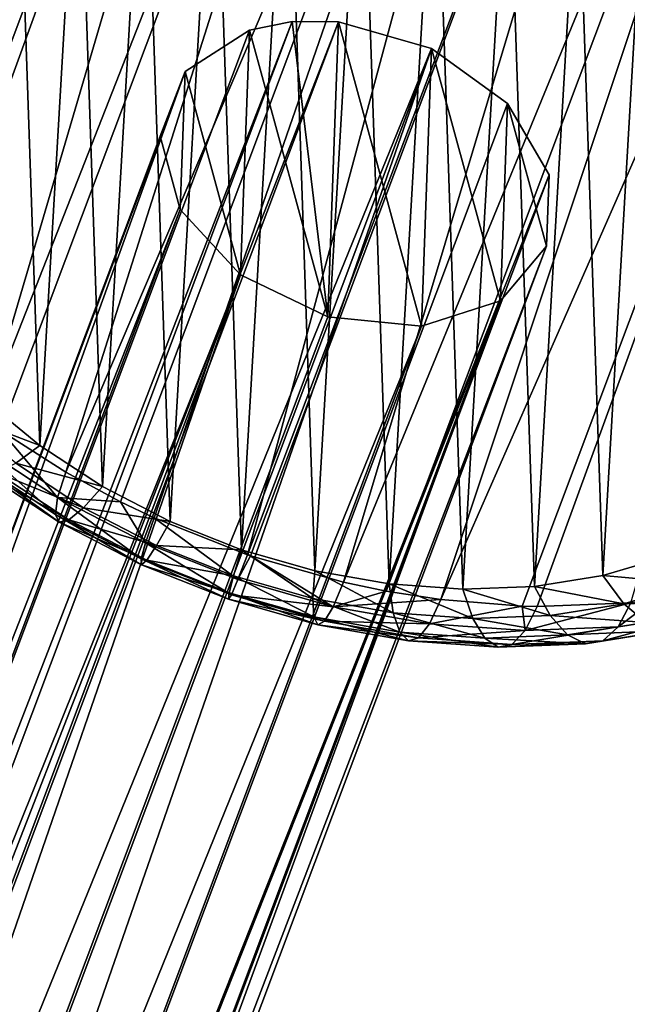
# Model space of a CAD drawing. Header units: millimetres. Extents: x 0 to 1220, y 0 to 506.
# Tile 277 of 308: x 1008 to 1026, y 385 to 414. Entities that reach past the tile are written whole.
import ezdxf

# ---------------------------------------------------------------- set-up
doc = ezdxf.new("R2010")
doc.units = ezdxf.units.MM
doc.header["$LTSCALE"] = 25.4
doc.layers.get('0').update_dxf_attribs({"true_color": 0xff5454})

# ---------------------------------------------------------------- blocks, each defined once
blk = doc.blocks.new('TWIG-VI-9138.STL')
at = {"color": 0}
mesh = blk.add_polyface(dxfattribs=at)
corners = [(440.333, 467.552, 618.658), (425.356, 429.623, 574.61), (425.59, 428.295, 575.744)]
mesh.append_faces([[corners[k] for k in face] for face in [(0, 1, 2)]], dxfattribs={"color": 0})
mesh = blk.add_polyface(dxfattribs=at)
corners = [(440.333, 467.552, 618.658), (425.59, 428.295, 575.744), (425.83, 427.384, 576.495)]
mesh.append_faces([[corners[k] for k in face] for face in [(0, 1, 2)]], dxfattribs={"color": 0})
mesh = blk.add_polyface(dxfattribs=at)
corners = [(440.333, 467.552, 618.658), (425.83, 427.384, 576.495), (441.437, 464.406, 621.156)]
mesh.append_faces([[corners[k] for k in face] for face in [(0, 1, 2)]], dxfattribs={"color": 0})
mesh = blk.add_polyface(dxfattribs=at)
corners = [(441.437, 464.406, 621.156), (425.83, 427.384, 576.495), (426.694, 425.15, 578.242)]
mesh.append_faces([[corners[k] for k in face] for face in [(0, 1, 2)]], dxfattribs={"color": 0})
mesh = blk.add_polyface(dxfattribs=at)
corners = [(441.437, 464.406, 621.156), (426.694, 425.15, 578.242), (427.93, 422.964, 579.817)]
mesh.append_faces([[corners[k] for k in face] for face in [(0, 1, 2)]], dxfattribs={"color": 0})
mesh = blk.add_polyface(dxfattribs=at)
corners = [(441.437, 464.406, 621.156), (427.93, 422.964, 579.817), (443.277, 461.355, 623.314)]
mesh.append_faces([[corners[k] for k in face] for face in [(0, 1, 2)]], dxfattribs={"color": 0})
mesh = blk.add_polyface(dxfattribs=at)
corners = [(443.277, 461.355, 623.314), (427.93, 422.964, 579.817), (428.534, 422.099, 580.401)]
mesh.append_faces([[corners[k] for k in face] for face in [(0, 1, 2)]], dxfattribs={"color": 0})
mesh = blk.add_polyface(dxfattribs=at)
corners = [(443.277, 461.355, 623.314), (428.534, 422.099, 580.401), (429.516, 420.868, 581.19)]
mesh.append_faces([[corners[k] for k in face] for face in [(0, 1, 2)]], dxfattribs={"color": 0})
mesh = blk.add_polyface(dxfattribs=at)
corners = [(443.277, 461.355, 623.314), (429.516, 420.868, 581.19), (445.784, 458.517, 625.05)]
mesh.append_faces([[corners[k] for k in face] for face in [(0, 1, 2)]], dxfattribs={"color": 0})
mesh = blk.add_polyface(dxfattribs=at)
corners = [(445.784, 458.517, 625.05), (429.516, 420.868, 581.19), (431.04, 419.26, 582.137)]
mesh.append_faces([[corners[k] for k in face] for face in [(0, 1, 2)]], dxfattribs={"color": 0})
mesh = blk.add_polyface(dxfattribs=at)
corners = [(445.784, 458.517, 625.05), (431.04, 419.26, 582.137), (431.42, 418.904, 582.332)]
mesh.append_faces([[corners[k] for k in face] for face in [(0, 1, 2)]], dxfattribs={"color": 0})
mesh = blk.add_polyface(dxfattribs=at)
corners = [(445.784, 458.517, 625.05), (431.42, 418.904, 582.332), (433.604, 417.109, 583.224)]
mesh.append_faces([[corners[k] for k in face] for face in [(0, 1, 2)]], dxfattribs={"color": 0})
mesh = blk.add_polyface(dxfattribs=at)
corners = [(448.859, 455.999, 626.297), (445.784, 458.517, 625.05), (433.604, 417.109, 583.224)]
mesh.append_faces([[corners[k] for k in face] for face in [(0, 1, 2)]], dxfattribs={"color": 0})
mesh = blk.add_polyface(dxfattribs=at)
corners = [(448.859, 455.999, 626.297), (433.604, 417.109, 583.224), (434.116, 416.742, 583.383)]
mesh.append_faces([[corners[k] for k in face] for face in [(0, 1, 2)]], dxfattribs={"color": 0})
mesh = blk.add_polyface(dxfattribs=at)
corners = [(448.859, 455.999, 626.297), (434.116, 416.742, 583.383), (436.028, 415.519, 583.846)]
mesh.append_faces([[corners[k] for k in face] for face in [(0, 1, 2)]], dxfattribs={"color": 0})
mesh = blk.add_polyface(dxfattribs=at)
corners = [(452.386, 453.899, 627.006), (448.859, 455.999, 626.297), (436.028, 415.519, 583.846)]
mesh.append_faces([[corners[k] for k in face] for face in [(0, 1, 2)]], dxfattribs={"color": 0})
mesh = blk.add_polyface(dxfattribs=at)
corners = [(452.386, 453.899, 627.006), (436.028, 415.519, 583.846), (437.643, 414.642, 584.093)]
mesh.append_faces([[corners[k] for k in face] for face in [(0, 1, 2)]], dxfattribs={"color": 0})
mesh = blk.add_polyface(dxfattribs=at)
corners = [(452.386, 453.899, 627.006), (437.643, 414.642, 584.093), (438.642, 414.164, 584.187)]
mesh.append_faces([[corners[k] for k in face] for face in [(0, 1, 2)]], dxfattribs={"color": 0})
mesh = blk.add_polyface(dxfattribs=at)
corners = [(452.386, 453.899, 627.006), (438.642, 414.164, 584.187), (441.398, 413.07, 584.24)]
mesh.append_faces([[corners[k] for k in face] for face in [(0, 1, 2)]], dxfattribs={"color": 0})
mesh = blk.add_polyface(dxfattribs=at)
corners = [(456.229, 452.297, 627.151), (452.386, 453.899, 627.006), (441.398, 413.07, 584.24)]
mesh.append_faces([[corners[k] for k in face] for face in [(0, 1, 2)]], dxfattribs={"color": 0})
mesh = blk.add_polyface(dxfattribs=at)
corners = [(456.229, 452.297, 627.151), (441.398, 413.07, 584.24), (441.485, 413.041, 584.237)]
mesh.append_faces([[corners[k] for k in face] for face in [(0, 1, 2)]], dxfattribs={"color": 0})
mesh = blk.add_polyface(dxfattribs=at)
corners = [(456.229, 452.297, 627.151), (441.485, 413.041, 584.237), (444.24, 412.26, 584.005)]
mesh.append_faces([[corners[k] for k in face] for face in [(0, 1, 2)]], dxfattribs={"color": 0})
mesh = blk.add_polyface(dxfattribs=at)
corners = [(456.229, 452.297, 627.151), (444.24, 412.26, 584.005), (460.24, 451.255, 626.726)]
mesh.append_faces([[corners[k] for k in face] for face in [(0, 1, 2)]], dxfattribs={"color": 0})
mesh = blk.add_polyface(dxfattribs=at)
corners = [(460.24, 451.255, 626.726), (444.24, 412.26, 584.005), (445.496, 411.999, 583.812)]
mesh.append_faces([[corners[k] for k in face] for face in [(0, 1, 2)]], dxfattribs={"color": 0})
mesh = blk.add_polyface(dxfattribs=at)
corners = [(460.24, 451.255, 626.726), (445.496, 411.999, 583.812), (447.113, 411.749, 583.485)]
mesh.append_faces([[corners[k] for k in face] for face in [(0, 1, 2)]], dxfattribs={"color": 0})
mesh = blk.add_polyface(dxfattribs=at)
corners = [(460.24, 451.255, 626.726), (447.113, 411.749, 583.485), (464.265, 450.814, 625.747)]
mesh.append_faces([[corners[k] for k in face] for face in [(0, 1, 2)]], dxfattribs={"color": 0})
mesh = blk.add_polyface(dxfattribs=at)
corners = [(464.265, 450.814, 625.747), (447.113, 411.749, 583.485), (449.521, 411.558, 582.833)]
mesh.append_faces([[corners[k] for k in face] for face in [(0, 1, 2)]], dxfattribs={"color": 0})
mesh = blk.add_polyface(dxfattribs=at)
corners = [(464.265, 450.814, 625.747), (449.521, 411.558, 582.833), (449.963, 411.547, 582.692)]
mesh.append_faces([[corners[k] for k in face] for face in [(0, 1, 2)]], dxfattribs={"color": 0})
mesh = blk.add_polyface(dxfattribs=at)
corners = [(464.265, 450.814, 625.747), (449.963, 411.547, 582.692), (452.732, 411.657, 581.639)]
mesh.append_faces([[corners[k] for k in face] for face in [(0, 1, 2)]], dxfattribs={"color": 0})
mesh = blk.add_polyface(dxfattribs=at)
corners = [(429.144, 429.18, 566.723), (428.952, 425.879, 569.809), (428.895, 427.561, 568.29), (429.314, 424.167, 571.25), (429.695, 430.705, 565.139), (429.975, 422.458, 572.586), (430.536, 432.106, 563.568), (430.92, 420.787, 573.791), (431.652, 433.357, 562.041), (432.133, 419.184, 574.84), (433.021, 434.431, 560.587), (433.589, 417.682, 575.714), (434.615, 435.31, 559.236), (435.259, 416.309, 576.396), (436.404, 435.975, 558.013), (437.113, 415.093, 576.872), (438.354, 436.413, 556.942), (439.112, 414.057, 577.132), (440.425, 436.617, 556.044), (441.219, 413.221, 577.173), (442.579, 436.581, 555.337), (443.392, 412.602, 576.993), (444.773, 436.308, 554.833), (445.59, 412.211, 576.596), (446.963, 435.801, 554.544), (447.769, 412.056, 575.989), (449.109, 435.072, 554.474), (449.887, 412.14, 575.184), (451.167, 434.134, 554.625), (451.902, 412.462, 574.197), (453.098, 433.005, 554.995), (453.776, 413.015, 573.048), (454.864, 431.707, 555.575), (455.472, 413.789, 571.757), (456.431, 430.266, 556.354), (456.957, 414.768, 570.352), (457.769, 428.71, 557.318), (458.202, 415.933, 568.858), (458.85, 427.069, 558.448), (459.183, 417.262, 567.305), (459.655, 425.375, 559.721), (459.881, 418.729, 565.724), (460.168, 423.66, 561.113), (460.282, 420.305, 564.144), (460.378, 421.959, 562.597)]
mesh.append_faces([[corners[k] for k in face] for face in [(0, 1, 2), (43, 42, 44)]], dxfattribs={"vtx0": -1, "color": 0})
mesh.append_faces([[corners[k] for k in face] for face in [(1, 0, 3), (3, 4, 5), (5, 6, 7), (7, 8, 9), (9, 10, 11), (11, 12, 13), (13, 14, 15), (15, 16, 17), (17, 18, 19), (19, 20, 21), (21, 22, 23), (23, 24, 25), (25, 26, 27), (27, 28, 29), (29, 30, 31), (31, 32, 33), (33, 34, 35), (35, 36, 37), (37, 38, 39), (39, 40, 41), (41, 42, 43)]], dxfattribs={"vtx0": -1, "vtx1": -1, "color": 0})
mesh.append_faces([[corners[k] for k in face] for face in [(3, 0, 4), (5, 4, 6), (7, 6, 8), (9, 8, 10), (11, 10, 12), (13, 12, 14), (15, 14, 16), (17, 16, 18), (19, 18, 20), (21, 20, 22), (23, 22, 24), (25, 24, 26), (27, 26, 28), (29, 28, 30), (31, 30, 32), (33, 32, 34), (35, 34, 36), (37, 36, 38), (39, 38, 40), (41, 40, 42)]], dxfattribs={"vtx0": -1, "vtx2": -1, "color": 0})
mesh = blk.add_polyface(dxfattribs=at)
corners = [(439.557, 427.374, 564.797), (404.6, 330.455, 455.742), (402.698, 329.233, 457.514), (441.459, 428.596, 563.026)]
mesh.append_faces([[corners[k] for k in face] for face in [(0, 1, 2), (1, 0, 3)]], dxfattribs={"vtx0": -1, "color": 0})
mesh = blk.add_polyface(dxfattribs=at)
corners = [(404.6, 330.455, 455.742), (442.718, 428.85, 562.361), (405.859, 330.71, 455.077), (441.459, 428.596, 563.026)]
mesh.append_faces([[corners[k] for k in face] for face in [(0, 1, 2), (1, 0, 3)]], dxfattribs={"vtx0": -1, "color": 0})
mesh = blk.add_polyface(dxfattribs=at)
corners = [(405.859, 330.71, 455.077), (444.088, 428.843, 561.897), (407.229, 330.702, 454.613), (442.718, 428.85, 562.361)]
mesh.append_faces([[corners[k] for k in face] for face in [(0, 1, 2), (1, 0, 3)]], dxfattribs={"vtx0": -1, "color": 0})
mesh = blk.add_polyface(dxfattribs=at)
corners = [(407.229, 330.702, 454.613), (446.841, 428.059, 561.668), (409.983, 329.919, 454.384), (444.088, 428.843, 561.897)]
mesh.append_faces([[corners[k] for k in face] for face in [(0, 1, 2), (1, 0, 3)]], dxfattribs={"vtx0": -1, "color": 0})
mesh = blk.add_polyface(dxfattribs=at)
corners = [(439.41, 423.286, 568.588), (439.557, 427.374, 564.797), (438.818, 425.458, 566.804), (441.199, 421.356, 569.738), (441.459, 428.596, 563.026), (443.774, 420.111, 569.993), (442.718, 428.85, 562.361), (444.088, 428.843, 561.897), (446.545, 419.834, 569.294), (446.841, 428.059, 561.668), (448.878, 420.591, 567.8), (449.088, 426.424, 562.392), (450.239, 422.207, 565.854), (450.315, 424.312, 563.903)]
mesh.append_faces([[corners[k] for k in face] for face in [(0, 1, 2), (11, 12, 13)]], dxfattribs={"vtx0": -1, "color": 0})
mesh.append_faces([[corners[k] for k in face] for face in [(1, 3, 4), (4, 5, 6), (6, 5, 7), (7, 8, 9), (9, 10, 11)]], dxfattribs={"vtx0": -1, "vtx1": -1, "color": 0})
mesh.append_faces([[corners[k] for k in face] for face in [(1, 0, 3), (4, 3, 5), (7, 5, 8), (9, 8, 10), (11, 10, 12)]], dxfattribs={"vtx0": -1, "vtx2": -1, "color": 0})
mesh = blk.add_polyface(dxfattribs=at)
corners = [(446.841, 428.059, 561.668), (412.23, 328.284, 455.108), (409.983, 329.919, 454.384), (449.088, 426.424, 562.392)]
mesh.append_faces([[corners[k] for k in face] for face in [(0, 1, 2), (1, 0, 3)]], dxfattribs={"vtx0": -1, "color": 0})
mesh = blk.add_polyface(dxfattribs=at)
corners = [(438.818, 425.458, 566.804), (402.698, 329.233, 457.514), (401.959, 327.317, 459.521), (439.557, 427.374, 564.797)]
mesh.append_faces([[corners[k] for k in face] for face in [(0, 1, 2), (1, 0, 3)]], dxfattribs={"vtx0": -1, "color": 0})
mesh = blk.add_polyface(dxfattribs=at)
corners = [(412.23, 328.284, 455.108), (450.315, 424.312, 563.903), (413.456, 326.171, 456.619), (449.088, 426.424, 562.392)]
mesh.append_faces([[corners[k] for k in face] for face in [(0, 1, 2), (1, 0, 3)]], dxfattribs={"vtx0": -1, "color": 0})
mesh = blk.add_polyface(dxfattribs=at)
corners = [(439.41, 423.286, 568.588), (401.959, 327.317, 459.521), (402.551, 325.145, 461.304), (438.818, 425.458, 566.804)]
mesh.append_faces([[corners[k] for k in face] for face in [(0, 1, 2), (1, 0, 3)]], dxfattribs={"vtx0": -1, "color": 0})
mesh = blk.add_polyface(dxfattribs=at)
corners = [(413.456, 326.171, 456.619), (450.239, 422.207, 565.854), (413.38, 324.066, 458.571), (450.315, 424.312, 563.903)]
mesh.append_faces([[corners[k] for k in face] for face in [(0, 1, 2), (1, 0, 3)]], dxfattribs={"vtx0": -1, "color": 0})
mesh = blk.add_polyface(dxfattribs=at)
corners = [(441.199, 421.356, 569.738), (402.551, 325.145, 461.304), (404.34, 323.215, 462.455), (439.41, 423.286, 568.588)]
mesh.append_faces([[corners[k] for k in face] for face in [(0, 1, 2), (1, 0, 3)]], dxfattribs={"vtx0": -1, "color": 0})
mesh = blk.add_polyface(dxfattribs=at)
corners = [(413.38, 324.066, 458.571), (448.878, 420.591, 567.8), (412.02, 322.45, 460.516), (450.239, 422.207, 565.854)]
mesh.append_faces([[corners[k] for k in face] for face in [(0, 1, 2), (1, 0, 3)]], dxfattribs={"vtx0": -1, "color": 0})
mesh = blk.add_polyface(dxfattribs=at)
corners = [(406.915, 321.97, 462.709), (441.199, 421.356, 569.738), (404.34, 323.215, 462.455), (443.774, 420.111, 569.993)]
mesh.append_faces([[corners[k] for k in face] for face in [(0, 1, 2), (1, 0, 3)]], dxfattribs={"vtx0": -1, "color": 0})
mesh = blk.add_polyface(dxfattribs=at)
corners = [(448.878, 420.591, 567.8), (409.686, 321.694, 462.01), (412.02, 322.45, 460.516), (446.545, 419.834, 569.294)]
mesh.append_faces([[corners[k] for k in face] for face in [(0, 1, 2), (1, 0, 3)]], dxfattribs={"vtx0": -1, "color": 0})
mesh = blk.add_polyface(dxfattribs=at)
corners = [(446.545, 419.834, 569.294), (406.915, 321.97, 462.709), (409.686, 321.694, 462.01), (443.774, 420.111, 569.993)]
mesh.append_faces([[corners[k] for k in face] for face in [(0, 1, 2), (1, 0, 3)]], dxfattribs={"vtx0": -1, "color": 0})
mesh = blk.add_polyface(dxfattribs=at)
corners = [(435.259, 416.309, 576.396), (432.751, 417.263, 576.623), (433.589, 417.682, 575.714), (434.555, 415.781, 577.359)]
mesh.append_faces([[corners[k] for k in face] for face in [(0, 1, 2), (1, 0, 3)]], dxfattribs={"vtx0": -1, "color": 0})
mesh = blk.add_polyface(dxfattribs=at)
corners = [(434.116, 416.742, 583.383), (433.385, 416.346, 582.187), (435.789, 414.769, 582.805)]
mesh.append_faces([[corners[k] for k in face] for face in [(0, 1, 2)]], dxfattribs={"color": 0})
mesh = blk.add_polyface(dxfattribs=at)
corners = [(436.028, 415.519, 583.846), (434.116, 416.742, 583.383), (435.789, 414.769, 582.805)]
mesh.append_faces([[corners[k] for k in face] for face in [(0, 1, 2)]], dxfattribs={"color": 0})
mesh = blk.add_polyface(dxfattribs=at)
corners = [(435.723, 414.264, 581.603), (433.385, 416.346, 582.187), (433.376, 415.804, 581), (435.789, 414.769, 582.805)]
mesh.append_faces([[corners[k] for k in face] for face in [(0, 1, 2), (1, 0, 3)]], dxfattribs={"vtx0": -1, "color": 0})
mesh = blk.add_polyface(dxfattribs=at)
corners = [(437.113, 415.093, 576.872), (434.555, 415.781, 577.359), (435.259, 416.309, 576.396), (436.556, 414.468, 577.873)]
mesh.append_faces([[corners[k] for k in face] for face in [(0, 1, 2), (1, 0, 3)]], dxfattribs={"vtx0": -1, "color": 0})
mesh = blk.add_polyface(dxfattribs=at)
corners = [(435.837, 414.039, 580.322), (433.376, 415.804, 581), (433.58, 415.52, 579.743), (435.723, 414.264, 581.603)]
mesh.append_faces([[corners[k] for k in face] for face in [(0, 1, 2), (1, 0, 3)]], dxfattribs={"vtx0": -1, "color": 0})
mesh = blk.add_polyface(dxfattribs=at)
corners = [(436.556, 414.468, 577.873), (433.982, 415.512, 578.501), (434.555, 415.781, 577.359), (436.12, 414.108, 579.05)]
mesh.append_faces([[corners[k] for k in face] for face in [(0, 1, 2), (1, 0, 3)]], dxfattribs={"vtx0": -1, "color": 0})
mesh = blk.add_polyface(dxfattribs=at)
corners = [(436.12, 414.108, 579.05), (433.58, 415.52, 579.743), (433.982, 415.512, 578.501), (435.837, 414.039, 580.322)]
mesh.append_faces([[corners[k] for k in face] for face in [(0, 1, 2), (1, 0, 3)]], dxfattribs={"vtx0": -1, "color": 0})
mesh = blk.add_polyface(dxfattribs=at)
corners = [(437.643, 414.642, 584.093), (436.028, 415.519, 583.846), (435.789, 414.769, 582.805)]
mesh.append_faces([[corners[k] for k in face] for face in [(0, 1, 2)]], dxfattribs={"color": 0})
mesh = blk.add_polyface(dxfattribs=at)
corners = [(439.112, 414.057, 577.132), (436.556, 414.468, 577.873), (437.113, 415.093, 576.872), (438.714, 413.349, 578.155)]
mesh.append_faces([[corners[k] for k in face] for face in [(0, 1, 2), (1, 0, 3)]], dxfattribs={"vtx0": -1, "color": 0})
mesh = blk.add_polyface(dxfattribs=at)
corners = [(438.256, 412.952, 581.933), (435.789, 414.769, 582.805), (435.723, 414.264, 581.603), (438.382, 413.425, 583.143)]
mesh.append_faces([[corners[k] for k in face] for face in [(0, 1, 2), (1, 0, 3)]], dxfattribs={"vtx0": -1, "color": 0})
mesh = blk.add_polyface(dxfattribs=at)
corners = [(437.643, 414.642, 584.093), (435.789, 414.769, 582.805), (438.382, 413.425, 583.143)]
mesh.append_faces([[corners[k] for k in face] for face in [(0, 1, 2)]], dxfattribs={"color": 0})
mesh = blk.add_polyface(dxfattribs=at)
corners = [(438.642, 414.164, 584.187), (437.643, 414.642, 584.093), (438.382, 413.425, 583.143)]
mesh.append_faces([[corners[k] for k in face] for face in [(0, 1, 2)]], dxfattribs={"color": 0})
mesh = blk.add_polyface(dxfattribs=at)
corners = [(438.714, 413.349, 578.155), (436.12, 414.108, 579.05), (436.556, 414.468, 577.873), (438.428, 412.913, 579.351)]
mesh.append_faces([[corners[k] for k in face] for face in [(0, 1, 2), (1, 0, 3)]], dxfattribs={"vtx0": -1, "color": 0})
mesh = blk.add_polyface(dxfattribs=at)
corners = [(438.271, 412.777, 580.64), (435.723, 414.264, 581.603), (435.837, 414.039, 580.322), (438.256, 412.952, 581.933)]
mesh.append_faces([[corners[k] for k in face] for face in [(0, 1, 2), (1, 0, 3)]], dxfattribs={"vtx0": -1, "color": 0})
mesh = blk.add_polyface(dxfattribs=at)
corners = [(438.428, 412.913, 579.351), (435.837, 414.039, 580.322), (436.12, 414.108, 579.05), (438.271, 412.777, 580.64)]
mesh.append_faces([[corners[k] for k in face] for face in [(0, 1, 2), (1, 0, 3)]], dxfattribs={"vtx0": -1, "color": 0})
mesh = blk.add_polyface(dxfattribs=at)
corners = [(441.115, 412.34, 583.196), (438.642, 414.164, 584.187), (438.382, 413.425, 583.143), (441.398, 413.07, 584.24)]
mesh.append_faces([[corners[k] for k in face] for face in [(0, 1, 2), (1, 0, 3)]], dxfattribs={"vtx0": -1, "color": 0})
mesh = blk.add_polyface(dxfattribs=at)
corners = [(441.219, 413.221, 577.173), (438.714, 413.349, 578.155), (439.112, 414.057, 577.132), (440.989, 412.447, 578.199)]
mesh.append_faces([[corners[k] for k in face] for face in [(0, 1, 2), (1, 0, 3)]], dxfattribs={"vtx0": -1, "color": 0})
mesh = blk.add_polyface(dxfattribs=at)
corners = [(440.924, 411.893, 581.985), (438.382, 413.425, 583.143), (438.256, 412.952, 581.933), (441.115, 412.34, 583.196)]
mesh.append_faces([[corners[k] for k in face] for face in [(0, 1, 2), (1, 0, 3)]], dxfattribs={"vtx0": -1, "color": 0})
mesh = blk.add_polyface(dxfattribs=at)
corners = [(440.989, 412.447, 578.199), (438.428, 412.913, 579.351), (438.714, 413.349, 578.155), (440.859, 411.948, 579.398)]
mesh.append_faces([[corners[k] for k in face] for face in [(0, 1, 2), (1, 0, 3)]], dxfattribs={"vtx0": -1, "color": 0})
mesh = blk.add_polyface(dxfattribs=at)
corners = [(443.336, 411.778, 578.004), (441.219, 413.221, 577.173), (443.392, 412.602, 576.993), (440.989, 412.447, 578.199)]
mesh.append_faces([[corners[k] for k in face] for face in [(0, 1, 2), (1, 0, 3)]], dxfattribs={"vtx0": -1, "color": 0})
mesh = blk.add_polyface(dxfattribs=at)
corners = [(440.836, 411.76, 580.689), (438.256, 412.952, 581.933), (438.271, 412.777, 580.64), (440.924, 411.893, 581.985)]
mesh.append_faces([[corners[k] for k in face] for face in [(0, 1, 2), (1, 0, 3)]], dxfattribs={"vtx0": -1, "color": 0})
mesh = blk.add_polyface(dxfattribs=at)
corners = [(440.859, 411.948, 579.398), (438.271, 412.777, 580.64), (438.428, 412.913, 579.351), (440.836, 411.76, 580.689)]
mesh.append_faces([[corners[k] for k in face] for face in [(0, 1, 2), (1, 0, 3)]], dxfattribs={"vtx0": -1, "color": 0})
mesh = blk.add_polyface(dxfattribs=at)
corners = [(441.398, 413.07, 584.24), (441.115, 412.34, 583.196), (441.485, 413.041, 584.237)]
mesh.append_faces([[corners[k] for k in face] for face in [(0, 1, 2)]], dxfattribs={"color": 0})
mesh = blk.add_polyface(dxfattribs=at)
corners = [(441.485, 413.041, 584.237), (441.115, 412.34, 583.196), (443.935, 411.537, 582.962)]
mesh.append_faces([[corners[k] for k in face] for face in [(0, 1, 2)]], dxfattribs={"color": 0})
mesh = blk.add_polyface(dxfattribs=at)
corners = [(441.485, 413.041, 584.237), (443.935, 411.537, 582.962), (444.24, 412.26, 584.005)]
mesh.append_faces([[corners[k] for k in face] for face in [(0, 1, 2)]], dxfattribs={"color": 0})
mesh = blk.add_polyface(dxfattribs=at)
corners = [(454.546, 412.224, 573.745), (451.902, 412.462, 574.197), (453.776, 413.015, 573.048), (452.523, 411.627, 574.986)]
mesh.append_faces([[corners[k] for k in face] for face in [(0, 1, 2), (1, 0, 3)]], dxfattribs={"vtx0": -1, "color": 0})
mesh = blk.add_polyface(dxfattribs=at)
corners = [(445.708, 411.356, 577.575), (443.392, 412.602, 576.993), (445.59, 412.211, 576.596), (443.336, 411.778, 578.004)]
mesh.append_faces([[corners[k] for k in face] for face in [(0, 1, 2), (1, 0, 3)]], dxfattribs={"vtx0": -1, "color": 0})
mesh = blk.add_polyface(dxfattribs=at)
corners = [(443.366, 411.234, 579.19), (440.989, 412.447, 578.199), (443.336, 411.778, 578.004), (440.859, 411.948, 579.398)]
mesh.append_faces([[corners[k] for k in face] for face in [(0, 1, 2), (1, 0, 3)]], dxfattribs={"vtx0": -1, "color": 0})
mesh = blk.add_polyface(dxfattribs=at)
corners = [(443.935, 411.537, 582.962), (440.924, 411.893, 581.985), (443.677, 411.109, 581.757), (441.115, 412.34, 583.196)]
mesh.append_faces([[corners[k] for k in face] for face in [(0, 1, 2), (1, 0, 3)]], dxfattribs={"vtx0": -1, "color": 0})
mesh = blk.add_polyface(dxfattribs=at)
corners = [(444.24, 412.26, 584.005), (443.935, 411.537, 582.962), (445.496, 411.999, 583.812)]
mesh.append_faces([[corners[k] for k in face] for face in [(0, 1, 2)]], dxfattribs={"color": 0})
mesh = blk.add_polyface(dxfattribs=at)
corners = [(452.523, 411.627, 574.986), (449.887, 412.14, 575.184), (451.902, 412.462, 574.197), (450.347, 411.28, 576.051)]
mesh.append_faces([[corners[k] for k in face] for face in [(0, 1, 2), (1, 0, 3)]], dxfattribs={"vtx0": -1, "color": 0})
mesh = blk.add_polyface(dxfattribs=at)
corners = [(445.496, 411.999, 583.812), (443.935, 411.537, 582.962), (447.113, 411.749, 583.485)]
mesh.append_faces([[corners[k] for k in face] for face in [(0, 1, 2)]], dxfattribs={"color": 0})
mesh = blk.add_polyface(dxfattribs=at)
corners = [(448.06, 411.189, 576.92), (445.59, 412.211, 576.596), (447.769, 412.056, 575.989), (445.708, 411.356, 577.575)]
mesh.append_faces([[corners[k] for k in face] for face in [(0, 1, 2), (1, 0, 3)]], dxfattribs={"vtx0": -1, "color": 0})
mesh = blk.add_polyface(dxfattribs=at)
corners = [(450.347, 411.28, 576.051), (447.769, 412.056, 575.989), (449.887, 412.14, 575.184), (448.06, 411.189, 576.92)]
mesh.append_faces([[corners[k] for k in face] for face in [(0, 1, 2), (1, 0, 3)]], dxfattribs={"vtx0": -1, "color": 0})
mesh = blk.add_polyface(dxfattribs=at)
corners = [(455.347, 411.711, 574.638), (452.523, 411.627, 574.986), (454.546, 412.224, 573.745), (453.185, 411.072, 575.964)]
mesh.append_faces([[corners[k] for k in face] for face in [(0, 1, 2), (1, 0, 3)]], dxfattribs={"vtx0": -1, "color": 0})
mesh = blk.add_polyface(dxfattribs=at)
corners = [(443.483, 411.005, 580.47), (440.859, 411.948, 579.398), (443.366, 411.234, 579.19), (440.836, 411.76, 580.689)]
mesh.append_faces([[corners[k] for k in face] for face in [(0, 1, 2), (1, 0, 3)]], dxfattribs={"vtx0": -1, "color": 0})
mesh = blk.add_polyface(dxfattribs=at)
corners = [(443.677, 411.109, 581.757), (440.836, 411.76, 580.689), (443.483, 411.005, 580.47), (440.924, 411.893, 581.985)]
mesh.append_faces([[corners[k] for k in face] for face in [(0, 1, 2), (1, 0, 3)]], dxfattribs={"vtx0": -1, "color": 0})
mesh = blk.add_polyface(dxfattribs=at)
corners = [(445.902, 410.782, 578.732), (443.336, 411.778, 578.004), (445.708, 411.356, 577.575), (443.366, 411.234, 579.19)]
mesh.append_faces([[corners[k] for k in face] for face in [(0, 1, 2), (1, 0, 3)]], dxfattribs={"vtx0": -1, "color": 0})
mesh = blk.add_polyface(dxfattribs=at)
corners = [(447.113, 411.749, 583.485), (443.935, 411.537, 582.962), (446.785, 411.03, 582.447)]
mesh.append_faces([[corners[k] for k in face] for face in [(0, 1, 2)]], dxfattribs={"color": 0})
mesh = blk.add_polyface(dxfattribs=at)
corners = [(447.113, 411.749, 583.485), (446.785, 411.03, 582.447), (449.521, 411.558, 582.833)]
mesh.append_faces([[corners[k] for k in face] for face in [(0, 1, 2)]], dxfattribs={"color": 0})
mesh = blk.add_polyface(dxfattribs=at)
corners = [(452.732, 411.657, 581.639), (452.359, 410.938, 580.616), (453.406, 411.733, 581.338)]
mesh.append_faces([[corners[k] for k in face] for face in [(0, 1, 2)]], dxfattribs={"color": 0})
mesh = blk.add_polyface(dxfattribs=at)
corners = [(453.406, 411.733, 581.338), (452.359, 410.938, 580.616), (454.973, 411.356, 579.336)]
mesh.append_faces([[corners[k] for k in face] for face in [(0, 1, 2)]], dxfattribs={"color": 0})
mesh = blk.add_polyface(dxfattribs=at)
corners = [(446.785, 411.03, 582.447), (443.677, 411.109, 581.757), (446.46, 410.614, 581.253), (443.935, 411.537, 582.962)]
mesh.append_faces([[corners[k] for k in face] for face in [(0, 1, 2), (1, 0, 3)]], dxfattribs={"vtx0": -1, "color": 0})
mesh = blk.add_polyface(dxfattribs=at)
corners = [(449.521, 411.558, 582.833), (446.785, 411.03, 582.447), (449.612, 410.829, 581.66)]
mesh.append_faces([[corners[k] for k in face] for face in [(0, 1, 2)]], dxfattribs={"color": 0})
mesh = blk.add_polyface(dxfattribs=at)
corners = [(449.521, 411.558, 582.833), (449.612, 410.829, 581.66), (449.963, 411.547, 582.692)]
mesh.append_faces([[corners[k] for k in face] for face in [(0, 1, 2)]], dxfattribs={"color": 0})
mesh = blk.add_polyface(dxfattribs=at)
corners = [(452.732, 411.657, 581.639), (449.612, 410.829, 581.66), (452.359, 410.938, 580.616), (449.963, 411.547, 582.692)]
mesh.append_faces([[corners[k] for k in face] for face in [(0, 1, 2), (1, 0, 3)]], dxfattribs={"vtx0": -1, "color": 0})
mesh = blk.add_polyface(dxfattribs=at)
corners = [(453.185, 411.072, 575.964), (450.347, 411.28, 576.051), (452.523, 411.627, 574.986), (450.86, 410.701, 577.103)]
mesh.append_faces([[corners[k] for k in face] for face in [(0, 1, 2), (1, 0, 3)]], dxfattribs={"vtx0": -1, "color": 0})
mesh = blk.add_polyface(dxfattribs=at)
corners = [(446.158, 410.529, 579.986), (443.366, 411.234, 579.19), (445.902, 410.782, 578.732), (443.483, 411.005, 580.47)]
mesh.append_faces([[corners[k] for k in face] for face in [(0, 1, 2), (1, 0, 3)]], dxfattribs={"vtx0": -1, "color": 0})
mesh = blk.add_polyface(dxfattribs=at)
corners = [(446.46, 410.614, 581.253), (443.483, 411.005, 580.47), (446.158, 410.529, 579.986), (443.677, 411.109, 581.757)]
mesh.append_faces([[corners[k] for k in face] for face in [(0, 1, 2), (1, 0, 3)]], dxfattribs={"vtx0": -1, "color": 0})
mesh = blk.add_polyface(dxfattribs=at)
corners = [(448.416, 410.604, 578.031), (445.708, 411.356, 577.575), (448.06, 411.189, 576.92), (445.902, 410.782, 578.732)]
mesh.append_faces([[corners[k] for k in face] for face in [(0, 1, 2), (1, 0, 3)]], dxfattribs={"vtx0": -1, "color": 0})
mesh = blk.add_polyface(dxfattribs=at)
corners = [(450.86, 410.701, 577.103), (448.06, 411.189, 576.92), (450.347, 411.28, 576.051), (448.416, 410.604, 578.031)]
mesh.append_faces([[corners[k] for k in face] for face in [(0, 1, 2), (1, 0, 3)]], dxfattribs={"vtx0": -1, "color": 0})
mesh = blk.add_polyface(dxfattribs=at)
corners = [(454.973, 411.356, 579.336), (451.901, 410.524, 579.466), (454.454, 410.932, 578.216), (452.359, 410.938, 580.616)]
mesh.append_faces([[corners[k] for k in face] for face in [(0, 1, 2), (1, 0, 3)]], dxfattribs={"vtx0": -1, "color": 0})
mesh = blk.add_polyface(dxfattribs=at)
corners = [(449.612, 410.829, 581.66), (446.46, 410.614, 581.253), (449.219, 410.417, 580.485), (446.785, 411.03, 582.447)]
mesh.append_faces([[corners[k] for k in face] for face in [(0, 1, 2), (1, 0, 3)]], dxfattribs={"vtx0": -1, "color": 0})
mesh = blk.add_polyface(dxfattribs=at)
corners = [(452.359, 410.938, 580.616), (449.219, 410.417, 580.485), (451.901, 410.524, 579.466), (449.612, 410.829, 581.66)]
mesh.append_faces([[corners[k] for k in face] for face in [(0, 1, 2), (1, 0, 3)]], dxfattribs={"vtx0": -1, "color": 0})
mesh = blk.add_polyface(dxfattribs=at)
corners = [(453.844, 410.835, 577.066), (450.86, 410.701, 577.103), (453.185, 411.072, 575.964), (451.39, 410.443, 578.267)]
mesh.append_faces([[corners[k] for k in face] for face in [(0, 1, 2), (1, 0, 3)]], dxfattribs={"vtx0": -1, "color": 0})
mesh = blk.add_polyface(dxfattribs=at)
corners = [(454.454, 410.932, 578.216), (451.39, 410.443, 578.267), (453.844, 410.835, 577.066), (451.901, 410.524, 579.466)]
mesh.append_faces([[corners[k] for k in face] for face in [(0, 1, 2), (1, 0, 3)]], dxfattribs={"vtx0": -1, "color": 0})
mesh = blk.add_polyface(dxfattribs=at)
corners = [(448.811, 410.341, 579.247), (445.902, 410.782, 578.732), (448.416, 410.604, 578.031), (446.158, 410.529, 579.986)]
mesh.append_faces([[corners[k] for k in face] for face in [(0, 1, 2), (1, 0, 3)]], dxfattribs={"vtx0": -1, "color": 0})
mesh = blk.add_polyface(dxfattribs=at)
corners = [(449.219, 410.417, 580.485), (446.158, 410.529, 579.986), (448.811, 410.341, 579.247), (446.46, 410.614, 581.253)]
mesh.append_faces([[corners[k] for k in face] for face in [(0, 1, 2), (1, 0, 3)]], dxfattribs={"vtx0": -1, "color": 0})
mesh = blk.add_polyface(dxfattribs=at)
corners = [(451.39, 410.443, 578.267), (448.416, 410.604, 578.031), (450.86, 410.701, 577.103), (448.811, 410.341, 579.247)]
mesh.append_faces([[corners[k] for k in face] for face in [(0, 1, 2), (1, 0, 3)]], dxfattribs={"vtx0": -1, "color": 0})
mesh = blk.add_polyface(dxfattribs=at)
corners = [(451.901, 410.524, 579.466), (448.811, 410.341, 579.247), (451.39, 410.443, 578.267), (449.219, 410.417, 580.485)]
mesh.append_faces([[corners[k] for k in face] for face in [(0, 1, 2), (1, 0, 3)]], dxfattribs={"vtx0": -1, "color": 0})

msp = doc.modelspace()

# ---------------------------------------------------------------- block references
at = {"color": 250, "true_color": 0x262626}
msp.add_blockref('TWIG-VI-9138.STL', (573.181, -15.244, -16.545), dxfattribs=at)

doc.saveas('drawing.dxf')
